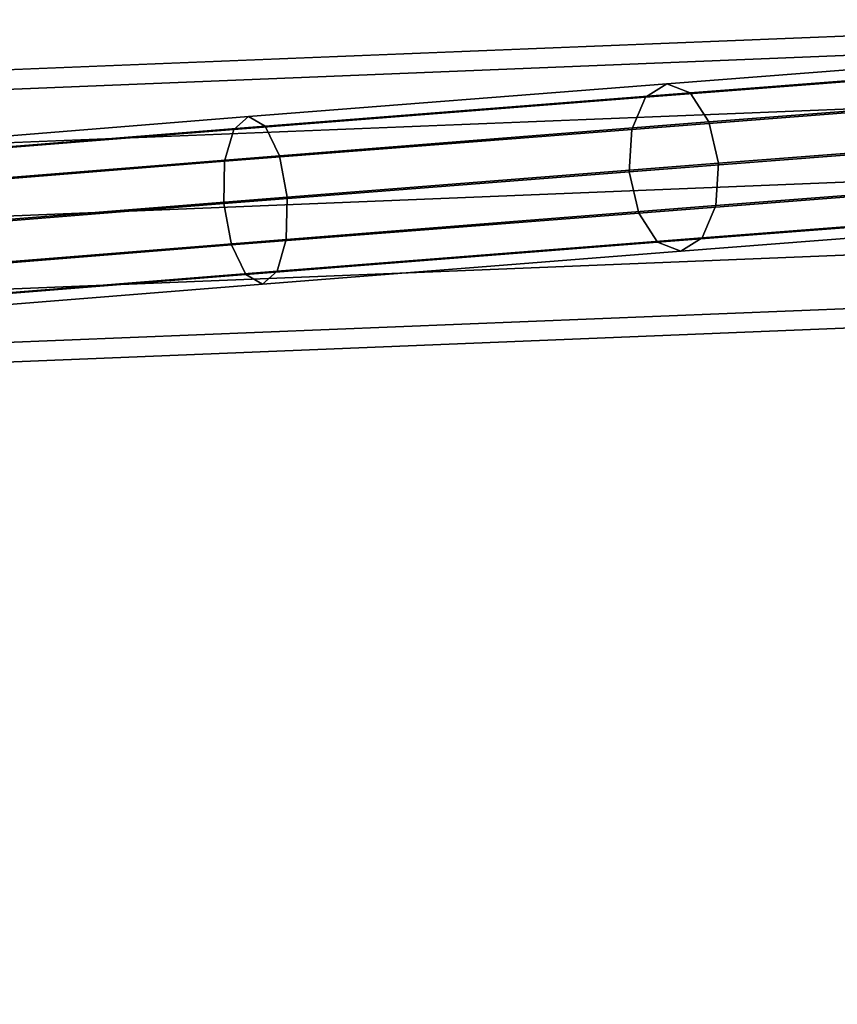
# Model space of a CAD drawing. Extents: x -43.1 to 43.1, y -41.3 to 41.3.
# Tile 524 of 656: x 30.5 to 32.1, y -0.3 to 1.6. Entities that reach past the tile are written whole.
import ezdxf

# ---------------------------------------------------------------- set-up
doc = ezdxf.new("R2010")
doc.units = 0
doc.layers.add('CABLE.1', color=18, linetype='CONTINUOUS')
doc.layers.add('METAL_BASE', color=254, linetype='CONTINUOUS')

msp = doc.modelspace()

# ---------------------------------------------------------------- linework, layer by layer
at = {"layer": 'CABLE.1'}
for points in [[(31.6977, 1.4117, 32.6635), (31.7373, 1.4363, 32.5976), (32.4215, 1.4892, 33.1177), (32.3703, 1.4636, 33.1747)], [(31.7373, 1.4363, 32.5976), (31.7802, 1.4196, 32.5314), (32.4761, 1.4733, 33.0604), (32.4215, 1.4892, 33.1177)], [(31.6722, 1.3521, 32.7114), (31.6977, 1.4117, 32.6635), (32.3703, 1.4636, 33.1747), (32.3363, 1.4034, 33.2162)], [(31.7802, 1.4196, 32.5314), (31.8151, 1.3658, 32.4826), (32.5196, 1.4202, 33.0181), (32.4761, 1.4733, 33.0604)], [(30.9361, 1.3518, 32.2731), (30.9636, 1.3756, 32.201), (31.7373, 1.4363, 32.5976), (31.6977, 1.4117, 32.6635)], [(30.9636, 1.3756, 32.201), (30.9945, 1.3579, 32.1287), (31.7802, 1.4196, 32.5314), (31.7373, 1.4363, 32.5976)], [(30.9194, 1.293, 32.3255), (30.9361, 1.3518, 32.2731), (31.6977, 1.4117, 32.6635), (31.6722, 1.3521, 32.7114)], [(30.9945, 1.3579, 32.1287), (31.0206, 1.3034, 32.0753), (31.8151, 1.3658, 32.4826), (31.7802, 1.4196, 32.5314)], [(31.6676, 1.2737, 32.7284), (31.6722, 1.3521, 32.7114), (32.3363, 1.4034, 33.2162), (32.3286, 1.3247, 33.2309)], [(31.8151, 1.3658, 32.4826), (31.8326, 1.2895, 32.4643), (32.5402, 1.3441, 33.0022), (32.5196, 1.4202, 33.0181)], [(30.1341, 1.2875, 32.0244), (30.1481, 1.3101, 31.9482), (30.9636, 1.3756, 32.201), (30.9361, 1.3518, 32.2731)], [(30.1481, 1.3101, 31.9482), (30.1655, 1.2913, 31.8716), (30.9945, 1.3579, 32.1287), (30.9636, 1.3756, 32.201)], [(30.1273, 1.2294, 32.0799), (30.1341, 1.2875, 32.0244), (30.9361, 1.3518, 32.2731), (30.9194, 1.293, 32.3255)], [(30.1655, 1.2913, 31.8716), (30.1817, 1.236, 31.8153), (31.0206, 1.3034, 32.0753), (30.9945, 1.3579, 32.1287)], [(30.918, 1.2148, 32.3442), (30.9194, 1.293, 32.3255), (31.6722, 1.3521, 32.7114), (31.6676, 1.2737, 32.7284)], [(31.0206, 1.3034, 32.0753), (31.0348, 1.2268, 32.0554), (31.8326, 1.2895, 32.4643), (31.8151, 1.3658, 32.4826)], [(31.8326, 1.2895, 32.4643), (31.828, 1.211, 32.4814), (32.5325, 1.2654, 33.0169), (32.5402, 1.3441, 33.0022)], [(31.6851, 1.1973, 32.7101), (31.6676, 1.2737, 32.7284), (32.3286, 1.3247, 33.2309), (32.3493, 1.2486, 33.215)], [(30.1817, 1.236, 31.8153), (30.1924, 1.1592, 31.7942), (31.0348, 1.2268, 32.0554), (31.0206, 1.3034, 32.0753)], [(30.1295, 1.1515, 32.0997), (30.1273, 1.2294, 32.0799), (30.9194, 1.293, 32.3255), (30.918, 1.2148, 32.3442)], [(31.0348, 1.2268, 32.0554), (31.0334, 1.1486, 32.0741), (31.828, 1.211, 32.4814), (31.8326, 1.2895, 32.4643)], [(30.9323, 1.1382, 32.3242), (30.918, 1.2148, 32.3442), (31.6676, 1.2737, 32.7284), (31.6851, 1.1973, 32.7101)], [(31.828, 1.211, 32.4814), (31.8025, 1.1515, 32.5293), (32.4986, 1.2052, 33.0584), (32.5325, 1.2654, 33.0169)], [(31.72, 1.1436, 32.6613), (31.6851, 1.1973, 32.7101), (32.3493, 1.2486, 33.215), (32.3928, 1.1955, 33.1727)], [(30.1924, 1.1592, 31.7942), (30.1946, 1.0813, 31.814), (31.0334, 1.1486, 32.0741), (31.0348, 1.2268, 32.0554)], [(30.1401, 1.0746, 32.0786), (30.1295, 1.1515, 32.0997), (30.918, 1.2148, 32.3442), (30.9323, 1.1382, 32.3242)], [(31.0334, 1.1486, 32.0741), (31.0167, 1.0898, 32.1265), (31.8025, 1.1515, 32.5293), (31.828, 1.211, 32.4814)], [(31.8025, 1.1515, 32.5293), (31.7629, 1.1268, 32.5951), (32.4474, 1.1796, 33.1154), (32.4986, 1.2052, 33.0584)], [(30.9583, 1.0838, 32.2709), (30.9323, 1.1382, 32.3242), (31.6851, 1.1973, 32.7101), (31.72, 1.1436, 32.6613)], [(31.7629, 1.1268, 32.5951), (31.72, 1.1436, 32.6613), (32.3928, 1.1955, 33.1727), (32.4474, 1.1796, 33.1154)], [(30.1946, 1.0813, 31.814), (30.1878, 1.0232, 31.8695), (31.0167, 1.0898, 32.1265), (31.0334, 1.1486, 32.0741)], [(31.0167, 1.0898, 32.1265), (30.9892, 1.066, 32.1985), (31.7629, 1.1268, 32.5951), (31.8025, 1.1515, 32.5293)], [(30.1564, 1.0194, 32.0223), (30.1401, 1.0746, 32.0786), (30.9323, 1.1382, 32.3242), (30.9583, 1.0838, 32.2709)], [(30.9892, 1.066, 32.1985), (30.9583, 1.0838, 32.2709), (31.72, 1.1436, 32.6613), (31.7629, 1.1268, 32.5951)], [(30.1738, 1.0006, 31.9457), (30.1564, 1.0194, 32.0223), (30.9583, 1.0838, 32.2709), (30.9892, 1.066, 32.1985)], [(30.1878, 1.0232, 31.8695), (30.1738, 1.0006, 31.9457), (30.9892, 1.066, 32.1985), (31.0167, 1.0898, 32.1265)]]:
    msp.add_3dface(points, dxfattribs=at)
at = {"layer": 'METAL_BASE'}
for points in [[(32.8132, 1.555, 39.312), (32.8146, 1.5189, 39.447), (1.6066, 0.2566, 39.447), (1.6052, 0.2927, 39.312)], [(32.8146, 1.5189, 39.1769), (32.8132, 1.555, 39.312), (1.6052, 0.2927, 39.312), (1.6066, 0.2566, 39.1769)], [(32.8146, 1.5189, 39.447), (32.8186, 1.4201, 39.5459), (1.6106, 0.1578, 39.5459), (1.6066, 0.2566, 39.447)], [(32.8186, 1.4201, 39.0781), (32.8146, 1.5189, 39.1769), (1.6066, 0.2566, 39.1769), (1.6106, 0.1578, 39.0781)], [(32.8186, 1.4201, 39.5459), (32.8241, 1.2852, 39.5821), (1.6161, 0.0228, 39.5821), (1.6106, 0.1578, 39.5459)], [(32.8241, 1.2852, 39.0419), (32.8186, 1.4201, 39.0781), (1.6106, 0.1578, 39.0781), (1.6161, 0.0228, 39.0419)], [(32.8241, 1.2852, 39.5821), (32.8295, 1.1502, 39.5459), (1.6216, -0.1121, 39.5459), (1.6161, 0.0228, 39.5821)], [(32.8295, 1.1502, 39.0781), (32.8241, 1.2852, 39.0419), (1.6161, 0.0228, 39.0419), (1.6216, -0.1121, 39.0781)], [(32.8295, 1.1502, 39.5459), (32.8335, 1.0514, 39.447), (1.6255, -0.2109, 39.447), (1.6216, -0.1121, 39.5459)], [(32.8335, 1.0514, 39.1769), (32.8295, 1.1502, 39.0781), (1.6216, -0.1121, 39.0781), (1.6255, -0.2109, 39.1769)], [(32.8335, 1.0514, 39.447), (32.835, 1.0153, 39.312), (1.627, -0.2471, 39.312), (1.6255, -0.2109, 39.447)], [(32.835, 1.0153, 39.312), (32.8335, 1.0514, 39.1769), (1.6255, -0.2109, 39.1769), (1.627, -0.2471, 39.312)], [(41.2556, -7.3621, 30.106), (41.249, -7.3977, 30.241), (1.637, -0.0561, 30.241), (1.6436, -0.0205, 30.106)], [(41.249, -7.3977, 29.9709), (41.2556, -7.3621, 30.106), (1.6436, -0.0205, 30.106), (1.637, -0.0561, 29.9709)], [(41.249, -7.3977, 30.241), (41.231, -7.4949, 30.3399), (1.619, -0.1533, 30.3399), (1.637, -0.0561, 30.241)], [(41.231, -7.4949, 29.872), (41.249, -7.3977, 29.9709), (1.637, -0.0561, 29.9709), (1.619, -0.1533, 29.872)], [(41.231, -7.4949, 30.3399), (41.2064, -7.6277, 30.3761), (1.5943, -0.2861, 30.3761), (1.619, -0.1533, 30.3399)], [(41.2064, -7.6277, 29.8358), (41.231, -7.4949, 29.872), (1.619, -0.1533, 29.872), (1.5943, -0.2861, 29.8358)]]:
    msp.add_3dface(points, dxfattribs=at)

doc.saveas('drawing.dxf')
